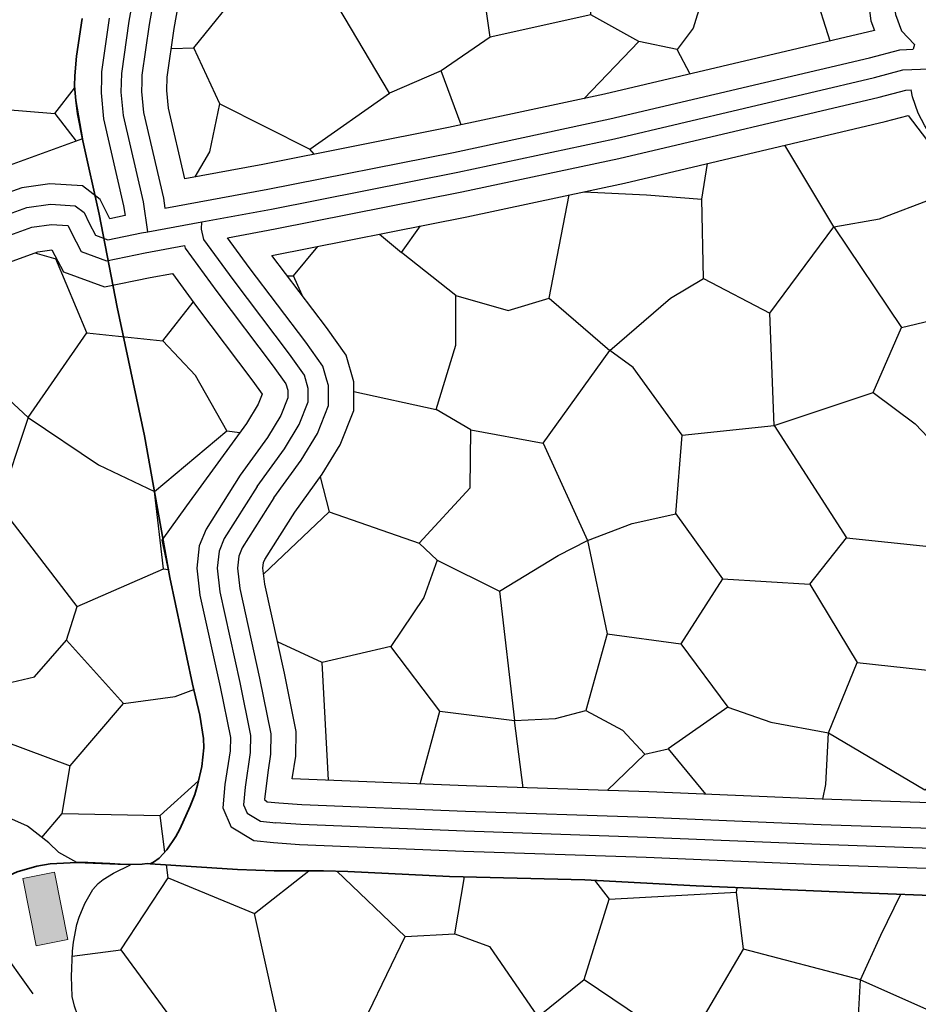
# Model space of a CAD drawing. Extents: x -64005 to -55000, y -89025 to -80000.
# Drawn here: x -61273 to -60828.9, y -81445.3 to -80958.4 of the extents above; entities that cross this region are included whole.
import ezdxf

# ---------------------------------------------------------------- set-up
doc = ezdxf.new("R2010")
doc.units = 0
doc.header["$LTSCALE"] = 32
doc.linetypes.add('LONG_DASHED', pattern=[7.5, 6, -1.5])
for name, color, linetype, lineweight in [('19', 7, 'Continuous', 25), ('39', 7, 'LONG_DASHED', 25), ('6', 7, 'Continuous', 25), ('7', 7, 'Continuous', 13), ('8', 7, 'Continuous', 25)]:
    doc.layers.add(name, color=color, linetype=linetype, lineweight=lineweight)

msp = doc.modelspace()

# ---------------------------------------------------------------- hatches: boundary and pattern name
at = {"layer": '7'}
msp.add_hatch(color=256, dxfattribs=at).paths.add_polyline_path([(-61249.22, -81413.33), (-61255.84, -81379.98), (-61271.54, -81383.09), (-61264.92, -81416.44)])

# ---------------------------------------------------------------- linework, layer by layer
at = {"layer": '19'}
for p, q in [((-60994.23, -80997.51), (-60966.98, -80969.2)), ((-60941.73, -80985.35), (-60948.03, -80973.17)), ((-61054.83, -81010.48), (-61064.73, -80983.74)), ((-61255.64, -81004.9), (-61245.08, -81018.5)), ((-61127.5, -81024.99), (-61129.7, -81022.52)), ((-61133.47, -81094.68), (-61137.62, -81085.08)), ((-61170.65, -81161.74), (-61164.17, -81162.62)), ((-61152.46, -81232.64), (-61120.01, -81201.84)), ((-61201.92, -81230.03), (-61199.69, -81230.25)), ((-61120.38, -81334.51), (-61123.52, -81276.29)), ((-61065.41, -81300.36), (-61028.42, -81304.93)), ((-61024.18, -81338.22), (-61028.42, -81304.93)), ((-60982.73, -81339.61), (-60964.13, -81321.67)), ((-61201.34, -81370.14), (-61203.67, -81351.9))]:
    msp.add_line(p, q, dxfattribs=at)
for points in [[(-61200.29, -80993.46), (-61200.14, -80986.85), (-61196.66, -80962.8), (-61191.12, -80931.31), (-61179.18, -80866.22), (-61164.6, -80793.29), (-61150.02, -80713.25), (-61142.2, -80673.77), (-61140.84, -80669.93), (-61133.77, -80657.47), (-61098.06, -80606.96), (-61066.08, -80566.49)], [(-61066.08, -80566.49), (-61043.94, -80607.27), (-61004.56, -80679.06), (-60981.48, -80725.22), (-60963.93, -80760.32), (-60960.04, -80769), (-60952.09, -80778.26), (-60944.07, -80783.61), (-60935.54, -80787.37), (-60870.96, -80805.49), (-60861.5, -80808.33), (-60856.89, -80887.34), (-60854.37, -80932.21), (-60853.71, -80948.4), (-60852.42, -80958.93), (-60850.58, -80963.84)], [(-61242.06, -81017.41), (-61321.92, -81046.31), (-61359.08, -81060.4), (-61435.11, -81088.93), (-61484.62, -81106.14), (-61649.07, -80878.74)], [(-60932.64, -80937.93), (-60940.1, -80962.6), (-60948.03, -80973.17), (-60966.98, -80969.2), (-60990.74, -80955.98), (-60987.23, -80883.07)], [(-60872.38, -80968.98), (-60880.23, -80944.53), (-60868.78, -80913.25)], [(-60990.74, -80955.98), (-61040.51, -80967), (-61047.56, -80917.65)], [(-61198.08, -80972.62), (-61186.95, -80972.29), (-61162.49, -80941.88)], [(-61040.51, -80967), (-61064.73, -80983.74), (-61090.28, -80994.76), (-61118.9, -80946.29)], [(-61242.08, -80957.8), (-61244.95, -80976.46), (-61245.95, -80986.21), (-61246.03, -80991.11), (-61245.36, -80998.39), (-61242.06, -81017.41)], [(-60850.58, -80963.84), (-60984.04, -80995.33), (-61061.09, -81011.82), (-61152.79, -81030), (-61191.39, -81037.08)], [(-61186.27, -81036.14), (-61179.01, -81023.85), (-61174.18, -81000.05), (-61186.95, -80972.29)], [(-61314.21, -81003.57), (-61281.62, -81002.7), (-61255.64, -81004.9), (-61245.92, -80992.33)], [(-61191.39, -81037.08), (-61199.44, -81002.24), (-61200.29, -80993.46)], [(-61174.18, -81000.05), (-61129.7, -81022.52), (-61090.28, -80994.76)], [(-61148.39, -81075), (-61052.01, -81055.88), (-60974.18, -81039.25), (-60845.19, -81008.8), (-60833.97, -81005.88)], [(-60833.97, -81005.88), (-60810.43, -81036.55), (-60794.26, -81053), (-60766.53, -81084.82), (-60761.89, -81091.41), (-60757.68, -81101.03), (-60753.92, -81114.75), (-60745.48, -81140.67), (-60735.63, -81163.17), (-60726.24, -81183.07), (-60711.75, -81206.71), (-60694.26, -81221.65), (-60660.09, -81247.78), (-60639.51, -81265.3), (-60634.48, -81268.34)], [(-60935.06, -81086.41), (-60902.28, -81103.59), (-60870.58, -81060.84), (-60894.84, -81020.52)], [(-60870.58, -81060.84), (-60848.12, -81056.89), (-60821.26, -81046.75), (-60820.45, -81023.49)], [(-60994.24, -81043.54), (-60963.26, -81044.99), (-60935.96, -81047.19), (-60933.16, -81029.57)], [(-61057.49, -81094.77), (-61031.52, -81102.26), (-61011.26, -81096.1), (-61001.48, -81045.08)], [(-61011.26, -81096.1), (-60981.31, -81122.09), (-60951.37, -81096.1), (-60935.06, -81086.41), (-60935.96, -81047.19)], [(-61095.18, -81064.44), (-61084.34, -81073.63), (-61074.96, -81060.43)], [(-60870.58, -81060.84), (-60837.12, -81110.64), (-60800.56, -81101.83), (-60762.69, -81092.58), (-60766.85, -81084.45)], [(-61457.75, -81144.45), (-61419.81, -81131.27), (-61343.2, -81102.52), (-61306.3, -81088.51), (-61264.03, -81073.22), (-61257.18, -81072.23), (-61251.44, -81083.17), (-61231.12, -81090.57), (-61208.57, -81085.98), (-61197.55, -81083.96)], [(-61140.73, -81085.11), (-61137.62, -81085.08), (-61125.75, -81070.51)], [(-61268.85, -81155.14), (-61239.78, -81113.28), (-61255.21, -81076.71)], [(-61265.6, -81073.79), (-61255.21, -81076.71), (-61254.98, -81076.42)], [(-61107.94, -81137.58), (-61111.73, -81124.34), (-61121.43, -81110.56), (-61148.39, -81075)], [(-61107.94, -81142.23), (-61067.17, -81151.17), (-61057.49, -81119.44), (-61057.49, -81094.77), (-61084.34, -81073.63)], [(-61197.55, -81083.96), (-61185.67, -81100.32), (-61157.78, -81137.12), (-61153.17, -81143.66)], [(-60851.2, -81142.8), (-60830.5, -81158.22), (-60798.36, -81192.14), (-60772.82, -81148.09), (-60768.86, -81112.85), (-60762.69, -81092.58)], [(-61239.78, -81113.28), (-61202.36, -81117.25), (-61187.25, -81098.14)], [(-60945.63, -81163.95), (-60900.07, -81159.11), (-60902.28, -81103.59)], [(-61310.68, -81110.64), (-61293.06, -81132.67), (-61268.85, -81155.14), (-61283.38, -81198.31), (-61308.92, -81194.79), (-61336.66, -81168.36)], [(-60900.07, -81159.11), (-60851.2, -81142.8), (-60837.12, -81110.64)], [(-61268.85, -81155.14), (-61234.06, -81178.48), (-61206.33, -81191.71), (-61170.65, -81161.74), (-61186.08, -81134.44), (-61202.36, -81117.25)], [(-61050.01, -81161.3), (-61014.33, -81167.91), (-60981.31, -81122.09)], [(-61014.33, -81167.91), (-60992.32, -81215.94), (-60970.3, -81207.56), (-60948.73, -81202.72), (-60945.63, -81163.95), (-60969.86, -81130.46), (-60981.31, -81122.09)], [(-61137.11, -81201.91), (-61123.46, -81183.15), (-61114.69, -81168.71), (-61107.94, -81151.65), (-61107.94, -81137.58)], [(-61153.17, -81143.66), (-61155.13, -81148.6), (-61160.94, -81158.18), (-61190.54, -81198.85), (-61202.78, -81215.82)], [(-61124.45, -81184.52), (-61120.01, -81201.84), (-61075.54, -81217.26), (-61050.44, -81189.95), (-61050.01, -81161.3), (-61067.17, -81151.17)], [(-60900.07, -81159.11), (-60864.41, -81214.61), (-60823.46, -81219.01), (-60798.36, -81192.14)], [(-61244.64, -81248.52), (-61201.92, -81230.03), (-61206.33, -81191.71)], [(-61288.22, -81288.62), (-61265.77, -81283.34), (-61249.92, -81265.27), (-61244.64, -81248.52), (-61283.38, -81198.31)], [(-61138.28, -81333.78), (-61136.62, -81322.68), (-61136.33, -81310.46), (-61142.2, -81281.51), (-61151.88, -81237.55), (-61152.82, -81229.62), (-61152.51, -81226.91), (-61151.89, -81225.42), (-61137.11, -81201.91)], [(-60948.73, -81202.72), (-60925.61, -81234.87), (-60882.46, -81237.51), (-60864.41, -81214.61)], [(-61202.78, -81215.82), (-61187.55, -81287), (-61184.07, -81302.37), (-61182.22, -81313.85), (-61182.04, -81318.49), (-61183.04, -81327.79), (-61185.11, -81337), (-61186.53, -81341.52), (-61188.73, -81347.39), (-61193.91, -81358.75), (-61195.84, -81362.28), (-61200.26, -81369), (-61204.15, -81373.1), (-61208.07, -81375.87)], [(-61075.54, -81217.26), (-61066.73, -81225.62), (-61035.9, -81241.04), (-61006.84, -81223.41), (-60992.32, -81215.94)], [(-60992.32, -81215.94), (-60982.62, -81262.19), (-60946.31, -81267.03)], [(-61066.73, -81225.62), (-61073.33, -81244.13), (-61089.62, -81268.36), (-61123.52, -81276.29), (-61145.6, -81266.07)], [(-60925.61, -81234.87), (-60946.31, -81267.03), (-60922.97, -81298.32), (-60901.84, -81305.81), (-60873.22, -81311.1), (-60859.12, -81276.29)], [(-60882.46, -81237.51), (-60859.12, -81276.29), (-60818.18, -81280.68), (-60805.4, -81257.35)], [(-61035.9, -81241.04), (-61028.42, -81304.93), (-61008.16, -81304.04), (-60993.19, -81300.08)], [(-60982.62, -81262.19), (-60993.19, -81300.08), (-60975.14, -81309.77), (-60964.13, -81321.67), (-60952.48, -81319.03)], [(-61249.92, -81265.27), (-61221.72, -81296.55), (-61196.18, -81293.03), (-61186.96, -81289.61)], [(-61075.11, -81336.34), (-61065.41, -81300.36), (-61089.62, -81268.36)], [(-61281.17, -81315.05), (-61248.15, -81327.4), (-61221.72, -81296.55)], [(-60922.97, -81298.32), (-60952.48, -81319.03), (-60934.08, -81341.46)], [(-60876.04, -81343.85), (-60874.54, -81336.64), (-60873.22, -81311.1)], [(-60873.22, -81311.1), (-60825.65, -81339.3), (-60779.42, -81312.42)], [(-61253.66, -81370.27), (-61258.56, -81365.51), (-61269.24, -81357.16), (-61279.91, -81352.51), (-61294.9, -81348.86), (-61301.26, -81344.93), (-61315.64, -81339.05), (-61330.02, -81328.38)], [(-61262.02, -81362.81), (-61252.1, -81351.02), (-61248.15, -81327.4)], [(-61252.1, -81351.02), (-61203.67, -81351.9), (-61184.61, -81334.77)], [(-60678.46, -81350.08), (-60699.65, -81352.02), (-60726.3, -81351.79), (-60769.31, -81348.56), (-60803.97, -81346.42), (-60876.47, -81343.83), (-60962.12, -81340.31), (-61052.24, -81337.27), (-61138.28, -81333.78)], [(-61218.23, -81376.28), (-61228.48, -81375.73), (-61239.32, -81375.11), (-61244.74, -81375.15), (-61253.66, -81370.27)], [(-61244.53, -81450.43), (-61245.95, -81446.2), (-61247.02, -81441.41), (-61247.42, -81431.5), (-61246.93, -81419.09), (-61246.41, -81414.62), (-61244.72, -81405.77), (-61243.67, -81402.23), (-61240.8, -81395.42), (-61236.87, -81388.52), (-61234.19, -81385.55), (-61231.78, -81383.62), (-61226.59, -81380.49), (-61218.23, -81376.28)], [(-61247.02, -81421.43), (-61223.06, -81418.44), (-61199.72, -81382.75), (-61200.54, -81376.35)], [(-61208.07, -81375.87), (-61165.37, -81378.61), (-61147.2, -81379.24), (-61122.95, -81379.36), (-61110.83, -81379.64), (-61060.61, -81382.08), (-60993.78, -81383.71), (-60938.62, -81386.79), (-60865.23, -81389.86), (-60805.77, -81392.09)], [(-61199.72, -81382.75), (-61157, -81400.37), (-61130.11, -81379.32)], [(-61116.36, -81379.51), (-61082.59, -81411.82), (-61057.93, -81410.51), (-61053.23, -81382.26)], [(-60988.98, -81383.98), (-60981.75, -81393.32), (-60918.77, -81389.8), (-60918.36, -81387.64)], [(-61057.93, -81410.51), (-61040.75, -81416.68), (-61016.96, -81451.47), (-60994.08, -81432.97), (-60981.75, -81393.32)], [(-60994.08, -81432.97), (-60943.88, -81466.9), (-60915.26, -81417.99), (-60918.77, -81389.8)], [(-60857.5, -81433.16), (-60847.37, -81411.13), (-60837.54, -81390.9)], [(-61223.06, -81418.44), (-61194.87, -81456.77), (-61142.03, -81468.21), (-61157, -81400.37)], [(-61142.03, -81468.21), (-61100.64, -81449.28), (-61082.59, -81411.82)], [(-60867.62, -81488.68), (-60858.82, -81456.96), (-60857.5, -81433.16), (-60915.26, -81417.99)], [(-60857.5, -81433.16), (-60814.78, -81452.11), (-60821.82, -81497.05), (-60837.94, -81518.73)]]:
    msp.add_lwpolyline(points, dxfattribs=at)
at = {"layer": '39'}
msp.add_line((-61209.62, -81063.3), (-61182.98, -81058.41), dxfattribs=at)
for points in [[(-61209.62, -81063.3), (-61211.86, -81048.56), (-61221.7, -81005.87), (-61222.81, -80994.27), (-61222.6, -80984.98), (-61218.88, -80959.24), (-61213.26, -80927.34), (-61201.28, -80861.99), (-61186.7, -80789.06), (-61172.12, -80709.05), (-61163.96, -80667.8), (-61161.4, -80660.57), (-61152.8, -80645.39), (-61116.08, -80593.49), (-61085.1, -80554.28), (-61062.69, -80525.55)], [(-61182.98, -81058.41), (-61148.58, -81052.1), (-61056.55, -81033.85), (-60979.11, -81017.29), (-60850.61, -80986.96), (-60836.58, -80983.31), (-60823.29, -80982.67)], [(-61493.05, -81132.9), (-61427.46, -81110.1), (-61351.14, -81081.46), (-61314.11, -81067.41), (-61269.51, -81051.27), (-61257.73, -81049.58), (-61245.66, -81050.43), (-61241.17, -81053.79), (-61238.65, -81059.12), (-61235.56, -81065.01), (-61229.39, -81067.26), (-61212.84, -81063.89), (-61209.62, -81063.3)], [(-61155.73, -81189.27), (-61142.2, -81170.66), (-61134.91, -81158.66), (-61130.44, -81147.36), (-61130.44, -81140.77), (-61132.32, -81134.18), (-61139.61, -81123.83), (-61167.6, -81086.9), (-61181.95, -81067.14), (-61183.12, -81061.96), (-61182.98, -81058.41)], [(-61155.73, -81189.27), (-61171.93, -81215.03), (-61174.5, -81221.16), (-61175.49, -81229.65), (-61174.1, -81241.32), (-61164.22, -81286.18), (-61158.89, -81312.45), (-61159.09, -81320.75), (-61161.65, -81337.94), (-61162.45, -81346.62), (-61160.65, -81350.74), (-61157.3, -81352.77), (-61153.94, -81354.81), (-61146.35, -81355.56)], [(-60598.83, -81262.92), (-60618.38, -81284.06), (-60631.48, -81297.4), (-60641.35, -81310.25), (-60647.15, -81321.6), (-60650.85, -81332.95), (-60656.43, -81354.81), (-60661.12, -81365.28), (-60664.08, -81370.61), (-60664.79, -81371.19), (-60675.74, -81372.43), (-60698.72, -81374.53), (-60727.24, -81374.29), (-60770.86, -81371.01), (-60805.06, -81368.9), (-60877.34, -81366.31), (-60962.97, -81362.79), (-61053.08, -81359.75), (-61134.14, -81356.47), (-61146.35, -81355.56)]]:
    msp.add_lwpolyline(points, dxfattribs=at)
at = {"layer": '6', "lineweight": 35}
for points in [[(-61208.48, -81375.83), (-61206.9, -81375.04), (-61204.15, -81373.1), (-61200.26, -81369), (-61195.84, -81362.28), (-61193.91, -81358.75), (-61188.73, -81347.39), (-61186.53, -81341.52), (-61185.11, -81337), (-61183.04, -81327.79), (-61182.04, -81318.49), (-61182.22, -81313.85), (-61184.07, -81302.37), (-61187.55, -81287), (-61198.82, -81234.32), (-61211.33, -81164.22), (-61224.86, -81100.67), (-61233.67, -81054.55), (-61241.87, -81018.27), (-61244.41, -81005.05), (-61245.36, -80998.39), (-61245.88, -80991.09), (-61245.83, -80986.2), (-61244.95, -80976.46), (-61242.08, -80957.8)], [(-61330.04, -81415.5), (-61313.41, -81403.03), (-61305.75, -81397.86), (-61290.04, -81388.07), (-61279.77, -81382.29), (-61274.25, -81379.87), (-61264.53, -81376.99), (-61257.97, -81375.91), (-61244.74, -81375.15), (-61220.35, -81376.17), (-61212.42, -81376.05), (-61209.95, -81375.74), (-61208.48, -81375.83)], [(-61208.48, -81375.83), (-61165.37, -81378.61), (-61147.2, -81379.24), (-61122.95, -81379.36), (-61110.83, -81379.64), (-61060.61, -81382.08), (-60993.78, -81383.71), (-60938.62, -81386.79), (-60865.23, -81389.86), (-60805.77, -81392.09), (-60757.39, -81394.54), (-60726.65, -81396.59), (-60705.33, -81398.03), (-60704.33, -81398.04)]]:
    msp.add_lwpolyline(points, dxfattribs=at)
at = {"layer": '7'}
msp.add_lwpolyline([(-61249.22, -81413.33), (-61255.84, -81379.98), (-61271.54, -81383.09), (-61264.92, -81416.44)], close=True, dxfattribs=at)
at = {"layer": '8'}
msp.add_line((-60830.78, -80970.77), (-60831.38, -80973.05), dxfattribs=at)
for points in [[(-61064.2, -80543.74), (-61077.24, -80560.46), (-61108.07, -80599.48), (-61144.35, -80650.76), (-61152.26, -80664.73), (-61154.29, -80670.46), (-61162.3, -80710.92), (-61176.88, -80790.94), (-61191.46, -80863.87), (-61203.42, -80929.1), (-61209, -80960.82), (-61212.62, -80985.81), (-61212.7, -80989.27), (-61212.8, -80993.89), (-61211.8, -81004.25), (-61202.01, -81046.68), (-61201.27, -81051.61)], [(-61170.24, -81066.24), (-61146.71, -81061.92), (-61054.53, -81043.64), (-60976.92, -81027.05), (-60848.2, -80996.67), (-60835.06, -80993.25), (-60832.5, -80993.13)], [(-61477.32, -81138.02), (-61424.06, -81119.51), (-61347.61, -81090.82), (-61310.64, -81076.79), (-61267.07, -81061.03), (-61257.37, -81059.63), (-61249.3, -81060.2), (-61249.15, -81060.31), (-61247.6, -81063.58), (-61242.62, -81073.08), (-61230.16, -81077.62), (-61210.94, -81073.71), (-61191.52, -81070.15)], [(-61121.18, -81136.76), (-61123.17, -81129.81), (-61131.53, -81117.93), (-61159.57, -81080.94), (-61170.24, -81066.24)], [(-61147.44, -81194.86), (-61133.87, -81176.21), (-61125.92, -81163.12), (-61120.44, -81149.27), (-61120.44, -81139.37), (-61121.18, -81136.76)], [(-61147.44, -81194.86), (-61163.02, -81219.65), (-61164.72, -81223.72), (-61165.41, -81229.64), (-61164.22, -81239.64), (-61154.43, -81284.11), (-61148.86, -81311.57), (-61149.11, -81321.61), (-61150.46, -81330.73), (-61152.07, -81343.97)], [(-60596.8, -81275.46), (-60611.14, -81290.96), (-60623.92, -81303.98), (-60632.86, -81315.6), (-60637.89, -81325.44), (-60641.24, -81335.74), (-60646.95, -81358.11), (-60652.16, -81369.76), (-60656.27, -81377.14), (-60660.74, -81380.8), (-60674.72, -81382.38), (-60698.31, -81384.53), (-60727.66, -81384.29), (-60771.55, -81381), (-60805.55, -81378.89), (-60877.73, -81376.3), (-60963.35, -81372.78), (-61053.45, -81369.74), (-61134.71, -81366.45), (-61147.65, -81365.49), (-61157.24, -81364.51), (-61168.55, -81357.65)]]:
    msp.add_lwpolyline(points, dxfattribs=at)
at = {"layer": '8', "linetype": 'LONG_DASHED'}
for points in [[(-61064.2, -80543.74), (-61032.97, -80601.28), (-60993.49, -80673.26), (-60970.3, -80719.63), (-60952.62, -80754.97), (-60949.36, -80762.24), (-60943.72, -80768.82), (-60938.04, -80772.61), (-60931.31, -80775.57), (-60867.47, -80793.49), (-60854.05, -80797.52), (-60850.23, -80799.91), (-60849.97, -80800.31), (-60849.24, -80803.82), (-60844.41, -80886.63), (-60841.88, -80931.6), (-60841.24, -80947.38), (-60840.19, -80955.94), (-60837.17, -80964.02), (-60830.78, -80970.77)], [(-61228.76, -80957.66), (-61232.59, -80984.15), (-61232.65, -80987.03), (-61232.83, -80994.64), (-61231.59, -81007.48), (-61221.69, -81050.44), (-61220.95, -81055.32)], [(-61201.27, -81051.61), (-61150.45, -81042.28), (-61058.57, -81024.06), (-60981.3, -81007.53), (-60853.02, -80977.25), (-60838.1, -80973.37), (-60831.38, -80973.05)], [(-60631.89, -81255.29), (-60656.13, -81237.68), (-60690.2, -81214.02), (-60705.97, -81197.64), (-60717.43, -81178.94), (-60726.09, -81157.86), (-60729.85, -81147.36), (-60743.29, -81109.95), (-60744.82, -81106.34), (-60749.99, -81097.65), (-60755.17, -81089.09), (-60759.65, -81082.96), (-60765.62, -81075.63), (-60774.55, -81065.9), (-60790.85, -81049.53), (-60814.85, -81025.9), (-60820.55, -81019.01), (-60825.71, -81010.91), (-60828.93, -81004.61), (-60831.68, -80996.6), (-60832.5, -80993.13)], [(-61220.95, -81055.32), (-61228.53, -81056.88), (-61229.7, -81054.66), (-61233.19, -81047.27), (-61242.02, -81040.66), (-61258.09, -81039.53), (-61271.95, -81041.52), (-61317.58, -81058.03), (-61354.67, -81072.1), (-61430.86, -81100.69), (-61489.31, -81121.01)], [(-61191.52, -81070.15), (-61191.25, -81071.35), (-61175.63, -81092.87), (-61147.69, -81129.74), (-61141.47, -81138.55), (-61140.57, -81141.7), (-61140.44, -81142.17), (-61140.44, -81145.46), (-61143.9, -81154.19), (-61150.53, -81165.11), (-61164.04, -81183.68)], [(-60991.78, -81870.29), (-61142.74, -81626.04), (-61266.4, -81440.11), (-61352.94, -81319.44), (-61477.32, -81138.02)], [(-61164.04, -81183.68), (-61180.83, -81210.41), (-61184.27, -81218.61), (-61185.56, -81229.67), (-61183.97, -81242.99), (-61174, -81288.25), (-61168.91, -81313.33), (-61169.07, -81319.89), (-61171.56, -81336.6), (-61172.7, -81348.13), (-61168.55, -81357.65)], [(-61152.07, -81343.97), (-61150.64, -81345.11), (-61145, -81345.64), (-61133.57, -81346.49), (-61052.71, -81349.76), (-60962.59, -81352.8), (-60876.95, -81356.32), (-60804.58, -81358.91), (-60770.17, -81361.03), (-60726.82, -81364.29), (-60699.13, -81364.53), (-60670.57, -81361.92), (-60665.92, -81351.51), (-60660.46, -81330.15), (-60656.41, -81317.75), (-60649.84, -81304.88), (-60639.04, -81290.82), (-60625.62, -81277.16), (-60614.89, -81265.56)]]:
    msp.add_lwpolyline(points, dxfattribs=at)

doc.saveas('drawing.dxf')
